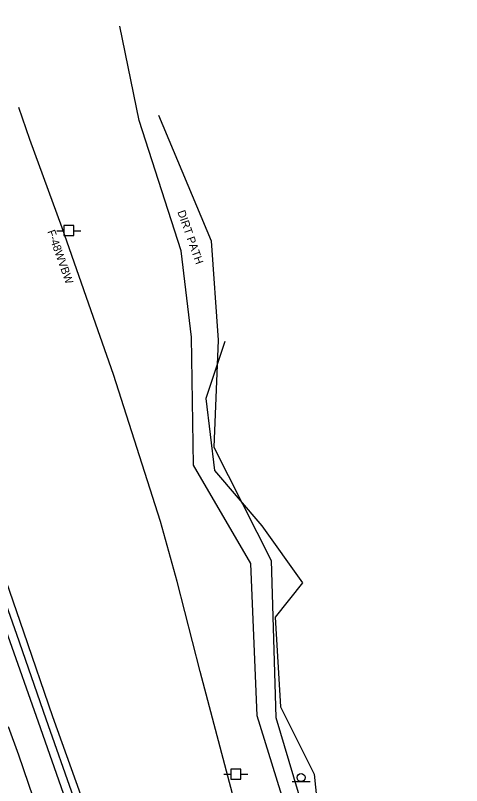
# Model space of a CAD drawing. Extents: x 2004847 to 2009016, y 1134161 to 1140101.
# Drawn here: x 2006840.8 to 2007063.8, y 1134706.5 to 1135091.3 of the extents above; entities that cross this region are included whole.
import ezdxf

# ---------------------------------------------------------------- set-up
doc = ezdxf.new("R2010")
doc.units = 0
for name, color, linetype in [('RD_EX_BldgApp', 7, 'Continuous'), ('RD_EX_Conc', 7, 'Continuous'), ('RD_EX_Driveway', 7, 'Continuous'), ('RD_EX_Fence_Other', 7, 'Continuous'), ('RD_EX_Road', 7, 'Continuous'), ('RD_EX_UT', 7, 'Continuous'), ('RD_EX_VEG', 7, 'Continuous'), ('RD_Sketch3', 7, 'Continuous')]:
    doc.layers.add(name, color=color, linetype=linetype)

msp = doc.modelspace()

# ---------------------------------------------------------------- linework, layer by layer
at = {"layer": 'RD_EX_BldgApp'}
msp.add_line((2006979.05, 1134708.46), (2006988.05, 1134708.46), dxfattribs=at)
msp.add_circle((2006983.56, 1134710.49), 2, dxfattribs=at)
at = {"layer": 'RD_EX_Conc'}
for points in [[(2007008.76, 1134333.65), (2006993.63, 1134363.82), (2006975.89, 1134409.97), (2006965.78, 1134441.02), (2006950.02, 1134485.15), (2006934.64, 1134528.55), (2006918.96, 1134572.55), (2006904.01, 1134614.93), (2006889.45, 1134656.34), (2006873.52, 1134701.79), (2006859.53, 1134740.78), (2006845, 1134783.14), (2006828.98, 1134829.04), (2006813.77, 1134872.83), (2006798.81, 1134915.62), (2006782.15, 1134963.38), (2006767.46, 1135005.24), (2006753.34, 1135046.25), (2006752.31, 1135048.89), (2006751.51, 1135051.2), (2006736.87, 1135093.18), (2006721.7, 1135136.82), (2006709.9, 1135170.59)], [(2007001.61, 1134330.02), (2006986.35, 1134360.57), (2006969.5, 1134406.75), (2006958.22, 1134438.26), (2006942.49, 1134482.23), (2006927.03, 1134526.16), (2006911.49, 1134569.75), (2006896.31, 1134613.04), (2006882.16, 1134653.08), (2006865.99, 1134699.12), (2006852.4, 1134738.21), (2006837.28, 1134781.15), (2006821.3, 1134826.88), (2006806.03, 1134870.56), (2006791.16, 1134913.28), (2006774.61, 1134960.65), (2006760.24, 1135002.17), (2006744.89, 1135045.85), (2006729.14, 1135091.12), (2006713.78, 1135134.81), (2006702.17, 1135168.35)]]:
    msp.add_lwpolyline(points, dxfattribs=at)
at = {"layer": 'RD_EX_Driveway'}
for points in [[(2006961.64, 1134741.36), (2006958.44, 1134817.47), (2006929.76, 1134866.61), (2006928.73, 1134930.59), (2006923.57, 1134973.68), (2006902.68, 1135038.7), (2006892.97, 1135085.83)], [(2006912.39, 1135041.36), (2006938.7, 1134978.61), (2006942.13, 1134929), (2006940.04, 1134875.5), (2006968.68, 1134818.98), (2006970.9, 1134740.44)], [(2007010.65, 1134619.47), (2006979.03, 1134684.79), (2006961.64, 1134741.36)], [(2006970.9, 1134740.44), (2006986.22, 1134689.04), (2007023.87, 1134624.93)]]:
    msp.add_lwpolyline(points, dxfattribs=at)
at = {"layer": 'RD_EX_Fence_Other'}
msp.add_lwpolyline([(2007063.77, 1134349.09), (2007051.32, 1134382.98), (2007034.66, 1134424.99), (2007022.46, 1134465.49), (2007009.27, 1134502.08), (2006987.27, 1134565.71), (2006982.09, 1134580.37), (2006971.28, 1134619.61), (2006967.26, 1134636.51), (2006955.53, 1134679.01), (2006933.1, 1134763.45), (2006921.61, 1134808.45), (2006913.35, 1134838.48), (2006889.85, 1134911.88), (2006879.83, 1134940.33), (2006864.22, 1134985.13), (2006847.99, 1135029.35), (2006842.47, 1135045.23)], dxfattribs=at)
at = {"layer": 'RD_EX_Road'}
for points in [[(2006706.11, 1135169.52), (2006717.88, 1135136.12), (2006733.28, 1135092.09), (2006748.47, 1135047.58), (2006763.79, 1135003.81), (2006778.27, 1134961.83), (2006795.07, 1134914.22), (2006809.69, 1134871.89), (2006820.71, 1134840.68), (2006828.76, 1134817.54), (2006841.37, 1134782.12), (2006855.99, 1134739.87), (2006869.8, 1134700.59), (2006885.78, 1134654.79), (2006900.16, 1134613.89), (2006915.32, 1134570.8), (2006930.8, 1134527.38), (2006946.57, 1134483.83), (2006961.99, 1134439.72), (2006972.66, 1134408.4), (2006989.95, 1134362.61), (2007005.15, 1134331.63)], [(2006837.27, 1134735.95), (2006842.31, 1134721.82), (2006847.24, 1134707.62), (2006852.07, 1134693.46)]]:
    msp.add_lwpolyline(points, dxfattribs=at)
at = {"layer": 'RD_EX_UT'}
for p, q in [((2006869.99, 1134986.23), (2006864.99, 1134986.23)), ((2006864.99, 1134986.23), (2006864.99, 1134981.23)), ((2006869.99, 1134981.23), (2006869.99, 1134986.23)), ((2006861.55, 1134983.67), (2006865.02, 1134983.67)), ((2006864.99, 1134981.23), (2006869.99, 1134981.23)), ((2006869.91, 1134983.67), (2006873.55, 1134983.67)), ((2006944.97, 1134712.11), (2006948.44, 1134712.11)), ((2006953.4, 1134714.67), (2006948.4, 1134714.67)), ((2006948.4, 1134714.67), (2006948.4, 1134709.67)), ((2006953.33, 1134712.11), (2006956.97, 1134712.11)), ((2006953.4, 1134709.67), (2006953.4, 1134714.67)), ((2006948.4, 1134709.67), (2006953.4, 1134709.67))]:
    msp.add_line(p, q, dxfattribs=at)
at = {"layer": 'RD_EX_VEG'}
msp.add_lwpolyline([(2006945.5, 1134928.28), (2006935.9, 1134899.95), (2006940.34, 1134863.91), (2006963.95, 1134836.23), (2006984.21, 1134807.76), (2006970.59, 1134790.59), (2006973.32, 1134745.76), (2006990.14, 1134712.21), (2006993.77, 1134676.44), (2007026.48, 1134625.81), (2007060.61, 1134514.95)], dxfattribs=at)

# ---------------------------------------------------------------- texts
at = {"layer": 'RD_Sketch3'}
for s, p in [('DIRT PATH', (2006921.7, 1134993.13)), ('F-48WVBW', (2006856.71, 1134983.33))]:
    msp.add_text(s, height=4, rotation=289.4494, dxfattribs=at).set_placement(p)

doc.saveas('drawing.dxf')
